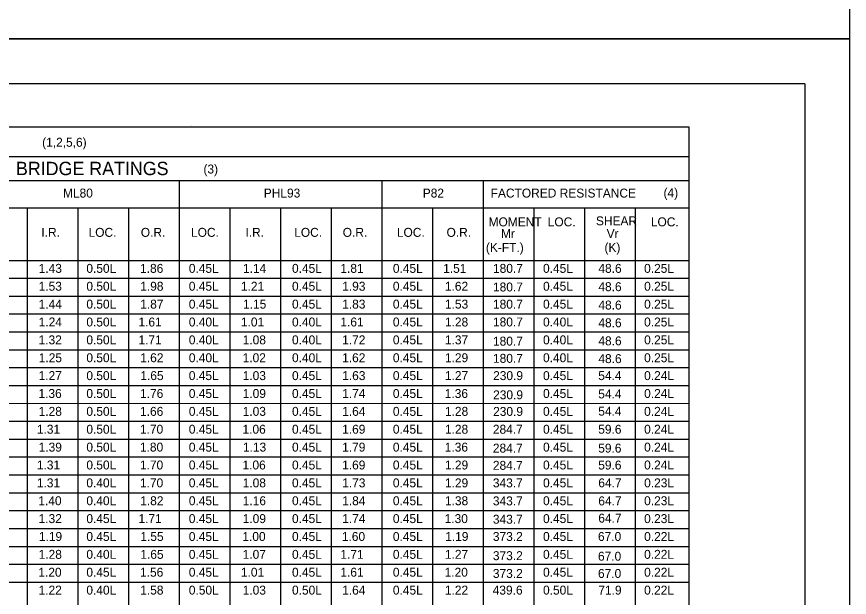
# Model space of a CAD drawing. Extents: x -5022 to -159, y 1126 to 7226.
# Drawn here: x -3278.9 to -2999.1, y 6284.4 to 6479.3 of the extents above; entities that cross this region are included whole.
import ezdxf

# ---------------------------------------------------------------- set-up
doc = ezdxf.new("R2010")
doc.units = 0
for name, color, linetype in [('2', 7, 'Continuous'), ('3', 7, 'Continuous'), ('PLT-BNDY', 7, 'Continuous')]:
    doc.layers.add(name, color=color, linetype=linetype)

msp = doc.modelspace()

# ---------------------------------------------------------------- linework, layer by layer
at = {"layer": '2'}
for q in [(-3800.13, 6456.81), (-3014.13, 5892.81)]:
    msp.add_line((-3014.13, 6456.81), q, dxfattribs=at)
at = {"layer": '3'}
for p, q in [((-3767.78, 6442.31), (-3053.03, 6442.31)), ((-3220.24, 6442.8), (-3220.24, 6442.8)), ((-3053.03, 6442.31), (-3053.03, 6091.5)), ((-3767.78, 6432.38), (-3053.03, 6432.39)), ((-3767.78, 6424.32), (-3053.03, 6424.32)), ((-3224.26, 6424.32), (-3224.26, 6091.5)), ((-3156.17, 6424.32), (-3156.17, 6091.5)), ((-3122.13, 6424.32), (-3122.13, 6091.5)), ((-3428.5, 6415.11), (-3053.03, 6415.11)), ((-3275.32, 6415.11), (-3275.32, 6091.5)), ((-3258.29, 6415.11), (-3258.29, 6091.5)), ((-3241.28, 6415.11), (-3241.28, 6091.5)), ((-3207.23, 6415.11), (-3207.23, 6091.5)), ((-3190.21, 6415.11), (-3190.21, 6091.5)), ((-3173.19, 6415.11), (-3173.19, 6091.5)), ((-3139.15, 6415.11), (-3139.15, 6091.5)), ((-3105.11, 6415.11), (-3105.11, 6091.5)), ((-3088.09, 6415.11), (-3088.09, 6091.5)), ((-3071.07, 6415.11), (-3071.07, 6091.5)), ((-3767.78, 6397.51), (-3053.03, 6397.51)), ((-3747.78, 6391.5), (-3053.03, 6391.51)), ((-3747.78, 6385.5), (-3053.03, 6385.51)), ((-3767.78, 6379.5), (-3053.03, 6379.51)), ((-3747.78, 6373.5), (-3053.03, 6373.5)), ((-3747.78, 6367.5), (-3053.03, 6367.5)), ((-3767.78, 6361.5), (-3053.03, 6361.5)), ((-3747.78, 6355.5), (-3053.03, 6355.51)), ((-3747.78, 6349.5), (-3053.03, 6349.51)), ((-3767.78, 6343.5), (-3053.03, 6343.51)), ((-3747.78, 6337.5), (-3053.03, 6337.5)), ((-3747.78, 6331.5), (-3053.03, 6331.5)), ((-3767.78, 6325.5), (-3053.03, 6325.5)), ((-3747.78, 6319.5), (-3053.03, 6319.5)), ((-3747.78, 6313.5), (-3053.03, 6313.5)), ((-3767.78, 6307.5), (-3053.03, 6307.5)), ((-3747.78, 6301.5), (-3053.03, 6301.5)), ((-3747.78, 6295.5), (-3053.03, 6295.5)), ((-3767.78, 6289.5), (-3053.03, 6289.5))]:
    msp.add_line(p, q, dxfattribs=at)
at = {"layer": 'PLT-BNDY'}
for points in [[(-3840.13, 7065.81), (-2999.13, 7065.81), (-2999.13, 6471.81), (-3840.13, 6471.81)], [(-3840.13, 6471.81), (-2999.13, 6471.81), (-2999.13, 5877.81), (-3840.13, 5877.81)]]:
    msp.add_lwpolyline(points, close=True, dxfattribs=at)

# ---------------------------------------------------------------- texts
at = {"layer": '2'}
for s, height, p in [('(1,2,5,6)', 3, (-3270.29, 6435.64)), ('BRIDGE RATINGS', 4.4793, (-3279.09, 6426.11)), ('(3)', 3, (-3216.11, 6426.66)), ('ML80', 3, (-3263.29, 6418.59)), ('PHL93', 3, (-3195.84, 6418.59)), ('P82', 3, (-3142.44, 6418.59)), ('FACTORED RESISTANCE', 3.0001, (-3119.62, 6418.59)), ('(4)', 3, (-3061.55, 6418.7)), ('MOMENT', 3, (-3120.32, 6408.91)), ('LOC.', 3, (-3100.45, 6408.92)), ('SHEAR', 3, (-3084.26, 6409.26)), ('LOC.', 3, (-3065.81, 6408.92)), ('I.R.', 3, (-3270.55, 6405.4)), ('LOC.', 3, (-3254.7, 6405.4)), ('O.R.', 3, (-3237.15, 6405.4)), ('LOC.', 3, (-3220.28, 6405.4)), ('I.R.', 3, (-3202, 6405.4)), ('LOC.', 3, (-3185.62, 6405.4)), ('O.R.', 3, (-3169.32, 6405.4)), ('LOC.', 3, (-3151.13, 6405.4)), ('O.R.', 3, (-3134.44, 6405.4)), ('Mr', 3, (-3116.15, 6404.99)), ('Vr', 3, (-3080.66, 6404.99)), ('(K-FT.)', 3, (-3121.22, 6400.34)), ('(K)', 3, (-3081.4, 6400.34)), ('1.43', 3, (-3271.47, 6393.31)), ('0.50L', 3, (-3255.44, 6393.31)), ('1.86', 3, (-3237.4, 6393.31)), ('0.45L', 3, (-3221.02, 6393.31)), ('1.14', 3, (-3202.83, 6393.31)), ('0.45L', 3, (-3186.36, 6393.31)), ('1.81', 3, (-3170.11, 6393.31)), ('0.45L', 3, (-3152.47, 6393.31)), ('1.51', 3, (-3135.58, 6393.31)), ('180.7', 3, (-3118.84, 6393.31)), ('0.45L', 3, (-3102.03, 6393.31)), ('48.6', 3, (-3083.44, 6393.31)), ('0.25L', 3, (-3068.07, 6393.31)), ('1.53', 3, (-3271.47, 6387.31)), ('0.50L', 3, (-3255.44, 6387.31)), ('1.98', 3, (-3237.34, 6387.31)), ('0.45L', 3, (-3221.02, 6387.31)), ('1.21', 3, (-3203.52, 6387.31)), ('0.45L', 3, (-3186.36, 6387.31)), ('1.93', 3, (-3169.5, 6387.31)), ('0.45L', 3, (-3152.47, 6387.31)), ('1.62', 3, (-3135, 6387.31)), ('180.7', 3, (-3118.84, 6387.06)), ('0.45L', 3, (-3102.03, 6387.31)), ('48.6', 3, (-3083.44, 6387.16)), ('0.25L', 3, (-3068.07, 6387.31)), ('1.44', 3, (-3271.46, 6381.31)), ('0.50L', 3, (-3255.44, 6381.31)), ('1.87', 3, (-3237.34, 6381.31)), ('0.45L', 3, (-3221.02, 6381.31)), ('1.15', 3, (-3202.8, 6381.31)), ('0.45L', 3, (-3186.36, 6381.31)), ('1.83', 3, (-3169.5, 6381.31)), ('0.45L', 3, (-3152.47, 6381.31)), ('1.53', 3, (-3134.98, 6381.31)), ('180.7', 3, (-3118.84, 6381.29)), ('0.45L', 3, (-3102.03, 6381.31)), ('48.6', 3, (-3083.44, 6381)), ('0.25L', 3, (-3068.07, 6381.31)), ('1.24', 3, (-3271.46, 6375.31)), ('0.50L', 3, (-3255.44, 6375.31)), ('1.61', 3, (-3237.94, 6375.31)), ('0.40L', 3, (-3221.02, 6375.31)), ('1.01', 3, (-3203.52, 6375.31)), ('0.40L', 3, (-3186.36, 6375.31)), ('1.61', 3, (-3170.11, 6375.31)), ('0.45L', 3, (-3152.47, 6375.31)), ('1.28', 3, (-3134.98, 6375.31)), ('180.7', 3, (-3118.84, 6375.32)), ('0.40L', 3, (-3102.03, 6375.31)), ('48.6', 3, (-3083.44, 6375.04)), ('0.25L', 3, (-3068.07, 6375.31)), ('1.32', 3, (-3271.49, 6369.31)), ('0.50L', 3, (-3255.44, 6369.31)), ('1.71', 3, (-3237.94, 6369.31)), ('0.40L', 3, (-3221.02, 6369.31)), ('1.08', 3, (-3202.92, 6369.31)), ('0.40L', 3, (-3186.36, 6369.31)), ('1.72', 3, (-3169.52, 6369.31)), ('0.45L', 3, (-3152.47, 6369.31)), ('1.37', 3, (-3134.99, 6369.31)), ('0.40L', 3, (-3102.03, 6369.31)), ('0.25L', 3, (-3068.07, 6369.31)), ('180.7', 3, (-3118.84, 6368.88)), ('48.6', 3, (-3083.44, 6368.98)), ('1.25', 3, (-3271.43, 6363.31)), ('0.50L', 3, (-3255.44, 6363.31)), ('1.62', 3, (-3237.35, 6363.31)), ('0.40L', 3, (-3221.02, 6363.31)), ('1.02', 3, (-3202.94, 6363.31)), ('0.40L', 3, (-3186.36, 6363.31)), ('1.62', 3, (-3169.52, 6363.31)), ('0.45L', 3, (-3152.47, 6363.31)), ('1.29', 3, (-3134.98, 6363.31)), ('180.7', 3, (-3118.84, 6363.11)), ('0.40L', 3, (-3102.03, 6363.31)), ('48.6', 3, (-3083.44, 6363.01)), ('0.25L', 3, (-3068.07, 6363.31)), ('1.27', 3, (-3271.48, 6357.31)), ('0.50L', 3, (-3255.44, 6357.31)), ('1.65', 3, (-3237.3, 6357.31)), ('0.45L', 3, (-3221.02, 6357.31)), ('1.03', 3, (-3202.92, 6357.31)), ('0.45L', 3, (-3186.36, 6357.31)), ('1.63', 3, (-3169.5, 6357.31)), ('0.45L', 3, (-3152.47, 6357.31)), ('1.27', 3, (-3134.99, 6357.31)), ('230.9', 3, (-3118.8, 6357.31)), ('0.45L', 3, (-3102.03, 6357.31)), ('54.4', 3, (-3083.48, 6357.31)), ('0.24L', 3, (-3068.07, 6357.31)), ('1.36', 3, (-3271.53, 6351.31)), ('0.50L', 3, (-3255.44, 6351.31)), ('1.76', 3, (-3237.4, 6351.31)), ('0.45L', 3, (-3221.02, 6351.31)), ('1.09', 3, (-3202.92, 6351.31)), ('0.45L', 3, (-3186.36, 6351.31)), ('1.74', 3, (-3169.5, 6351.31)), ('0.45L', 3, (-3152.47, 6351.31)), ('1.36', 3, (-3135.04, 6351.31)), ('230.9', 3, (-3118.8, 6350.87)), ('0.45L', 3, (-3102.03, 6351.31)), ('54.4', 3, (-3083.48, 6351.16)), ('0.24L', 3, (-3068.07, 6351.31)), ('1.28', 3, (-3271.47, 6345.31)), ('0.50L', 3, (-3255.44, 6345.31)), ('1.66', 3, (-3237.4, 6345.31)), ('0.45L', 3, (-3221.02, 6345.31)), ('1.03', 3, (-3202.92, 6345.31)), ('0.45L', 3, (-3186.36, 6345.31)), ('1.64', 3, (-3169.5, 6345.31)), ('0.45L', 3, (-3152.47, 6345.31)), ('1.28', 3, (-3134.98, 6345.31)), ('230.9', 3, (-3118.8, 6345.29)), ('0.45L', 3, (-3102.03, 6345.31)), ('54.4', 3, (-3083.48, 6345.38)), ('0.24L', 3, (-3068.07, 6345.31)), ('1.31', 3, (-3272.07, 6339.31)), ('0.50L', 3, (-3255.44, 6339.31)), ('1.70', 3, (-3237.44, 6339.31)), ('0.45L', 3, (-3221.02, 6339.31)), ('1.06', 3, (-3202.99, 6339.31)), ('0.45L', 3, (-3186.36, 6339.31)), ('1.69', 3, (-3169.51, 6339.31)), ('0.45L', 3, (-3152.47, 6339.31)), ('1.28', 3, (-3134.98, 6339.31)), ('284.7', 3, (-3118.88, 6339.31)), ('0.45L', 3, (-3102.03, 6339.31)), ('59.6', 3, (-3083.49, 6339.31)), ('0.24L', 3, (-3068.07, 6339.31)), ('1.39', 3, (-3271.47, 6333.31)), ('0.50L', 3, (-3255.44, 6333.31)), ('1.80', 3, (-3237.44, 6333.31)), ('0.45L', 3, (-3221.02, 6333.31)), ('1.13', 3, (-3202.84, 6333.31)), ('0.45L', 3, (-3186.36, 6333.31)), ('1.79', 3, (-3169.51, 6333.31)), ('0.45L', 3, (-3152.47, 6333.31)), ('1.36', 3, (-3135.04, 6333.31)), ('284.7', 3, (-3118.88, 6332.97)), ('0.45L', 3, (-3102.03, 6333.31)), ('59.6', 3, (-3083.49, 6332.97)), ('0.24L', 3, (-3068.07, 6333.31)), ('1.31', 3, (-3272.07, 6327.31)), ('0.50L', 3, (-3255.44, 6327.31)), ('1.70', 3, (-3237.44, 6327.31)), ('0.45L', 3, (-3221.02, 6327.31)), ('1.06', 3, (-3202.99, 6327.31)), ('0.45L', 3, (-3186.36, 6327.31)), ('1.69', 3, (-3169.51, 6327.31)), ('0.45L', 3, (-3152.47, 6327.31)), ('1.29', 3, (-3134.98, 6327.31)), ('284.7', 3, (-3118.88, 6327.19)), ('0.45L', 3, (-3102.03, 6327.31)), ('59.6', 3, (-3083.49, 6327.29)), ('0.24L', 3, (-3068.07, 6327.31)), ('1.31', 3, (-3272.07, 6321.31)), ('0.40L', 3, (-3255.44, 6321.31)), ('1.70', 3, (-3237.44, 6321.31)), ('0.45L', 3, (-3221.02, 6321.31)), ('1.08', 3, (-3202.92, 6321.31)), ('0.45L', 3, (-3186.36, 6321.31)), ('1.73', 3, (-3169.5, 6321.31)), ('0.45L', 3, (-3152.47, 6321.31)), ('1.29', 3, (-3134.98, 6321.31)), ('343.7', 3, (-3118.88, 6321.31)), ('0.45L', 3, (-3102.03, 6321.31)), ('64.7', 3, (-3083.46, 6321.31)), ('0.23L', 3, (-3068.07, 6321.31)), ('1.40', 3, (-3271.57, 6315.31)), ('0.40L', 3, (-3255.44, 6315.31)), ('1.82', 3, (-3237.35, 6315.31)), ('0.45L', 3, (-3221.02, 6315.31)), ('1.16', 3, (-3202.9, 6315.31)), ('0.45L', 3, (-3186.36, 6315.31)), ('1.84', 3, (-3169.5, 6315.31)), ('0.45L', 3, (-3152.47, 6315.31)), ('1.38', 3, (-3134.98, 6315.31)), ('343.7', 3, (-3118.88, 6315.25)), ('0.45L', 3, (-3102.03, 6315.31)), ('64.7', 3, (-3083.46, 6315.25)), ('0.23L', 3, (-3068.07, 6315.31)), ('1.32', 3, (-3271.49, 6309.31)), ('0.45L', 3, (-3255.44, 6309.31)), ('1.71', 3, (-3237.94, 6309.31)), ('0.45L', 3, (-3221.02, 6309.31)), ('1.09', 3, (-3202.92, 6309.31)), ('0.45L', 3, (-3186.36, 6309.31)), ('1.74', 3, (-3169.5, 6309.31)), ('0.45L', 3, (-3152.47, 6309.31)), ('1.30', 3, (-3135.09, 6309.31)), ('343.7', 3, (-3118.88, 6309.1)), ('0.45L', 3, (-3102.03, 6309.31)), ('64.7', 3, (-3083.46, 6309.47)), ('0.23L', 3, (-3068.07, 6309.31)), ('1.19', 3, (-3271.39, 6303.31)), ('0.45L', 3, (-3255.44, 6303.31)), ('1.55', 3, (-3237.3, 6303.31)), ('0.45L', 3, (-3221.02, 6303.31)), ('1.00', 3, (-3203.03, 6303.31)), ('0.45L', 3, (-3186.36, 6303.31)), ('1.60', 3, (-3169.61, 6303.31)), ('0.45L', 3, (-3152.47, 6303.31)), ('1.19', 3, (-3134.9, 6303.31)), ('373.2', 3, (-3118.88, 6303.31)), ('0.45L', 3, (-3102.03, 6303.31)), ('67.0', 3, (-3083.57, 6303.31)), ('0.22L', 3, (-3068.07, 6303.31)), ('1.28', 3, (-3271.47, 6297.31)), ('0.40L', 3, (-3255.44, 6297.31)), ('1.65', 3, (-3237.3, 6297.31)), ('0.45L', 3, (-3221.02, 6297.31)), ('1.07', 3, (-3202.93, 6297.31)), ('0.45L', 3, (-3186.36, 6297.31)), ('1.71', 3, (-3170.11, 6297.31)), ('0.45L', 3, (-3152.47, 6297.31)), ('1.27', 3, (-3134.99, 6297.31)), ('373.2', 3, (-3118.88, 6296.87)), ('0.45L', 3, (-3102.03, 6297.31)), ('67.0', 3, (-3083.57, 6296.68)), ('0.22L', 3, (-3068.07, 6297.31)), ('1.20', 3, (-3271.57, 6291.31)), ('0.45L', 3, (-3255.44, 6291.31)), ('1.56', 3, (-3237.4, 6291.31)), ('0.45L', 3, (-3221.02, 6291.31)), ('1.01', 3, (-3203.52, 6291.31)), ('0.45L', 3, (-3186.36, 6291.31)), ('1.61', 3, (-3170.11, 6291.31)), ('0.45L', 3, (-3152.47, 6291.31)), ('1.20', 3, (-3135.09, 6291.31)), ('373.2', 3, (-3118.88, 6290.9)), ('0.45L', 3, (-3102.03, 6291.31)), ('67.0', 3, (-3083.57, 6290.9)), ('0.22L', 3, (-3068.07, 6291.31)), ('1.22', 3, (-3271.49, 6285.31)), ('0.40L', 3, (-3255.44, 6285.31)), ('1.58', 3, (-3237.34, 6285.31)), ('0.50L', 3, (-3221.02, 6285.31)), ('1.03', 3, (-3202.92, 6285.31)), ('0.50L', 3, (-3186.36, 6285.31)), ('1.64', 3, (-3169.5, 6285.31)), ('0.45L', 3, (-3152.47, 6285.31)), ('1.22', 3, (-3135, 6285.31)), ('439.6', 3, (-3118.94, 6285.31)), ('0.50L', 3, (-3102.03, 6285.31)), ('71.9', 3, (-3083.46, 6285.31)), ('0.22L', 3, (-3068.07, 6285.31))]:
    msp.add_text(s, height=height, dxfattribs=at).set_placement(p)

doc.saveas('drawing.dxf')
